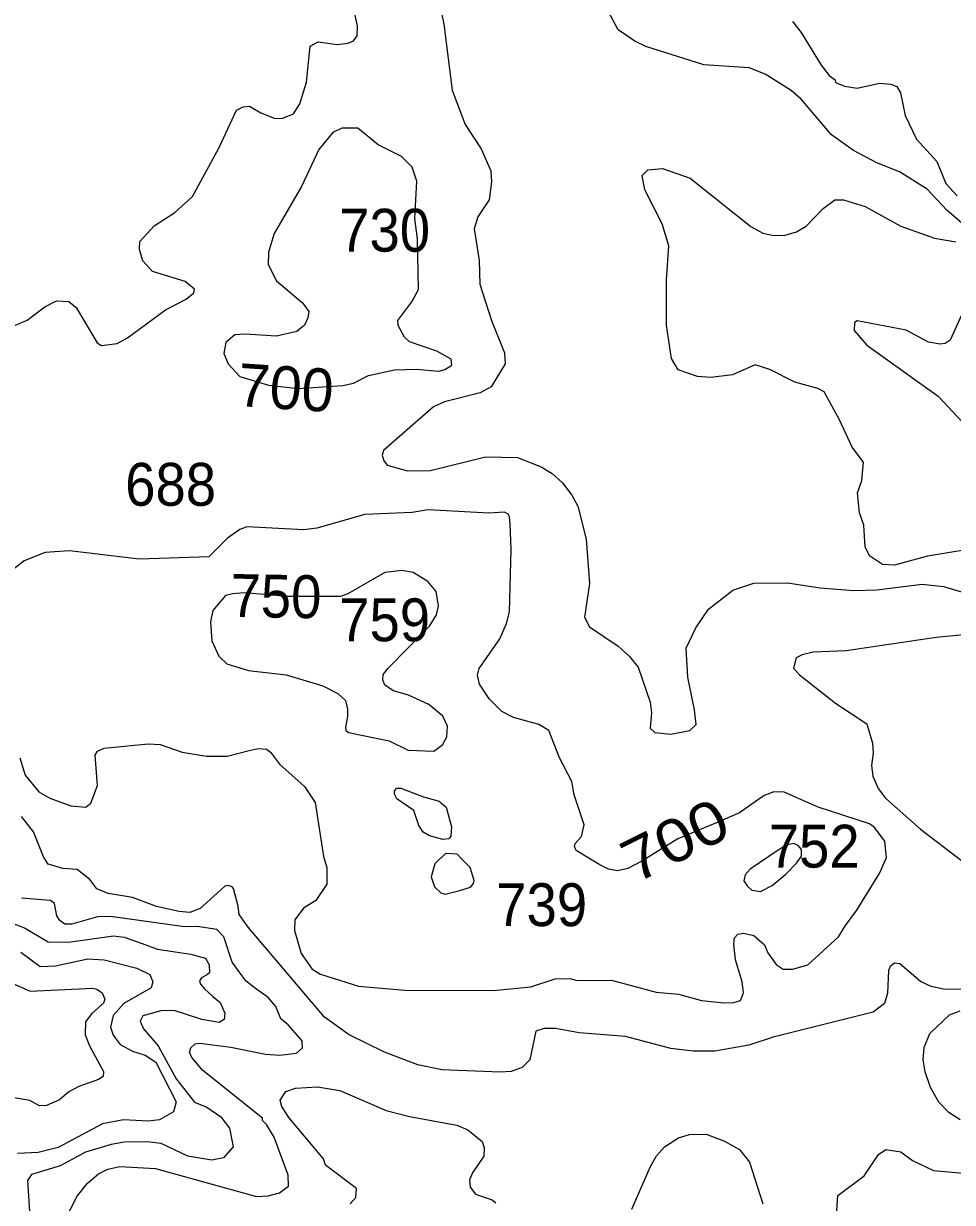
# Model space of a CAD drawing. Extents: x 499.9 to 555.3, y 9281.5 to 9336.8.
# Drawn here: x 539.258 to 542.724, y 9289.724 to 9294.123 of the extents above; entities that cross this region are included whole.
import ezdxf
from ezdxf.enums import TextEntityAlignment as Align

# ---------------------------------------------------------------- set-up
doc = ezdxf.new("R2010")
doc.units = 0
doc.header["$LTSCALE"] = 0.064
doc.layers.add('1', color=7, linetype='Continuous', lineweight=25)
doc.layers.add('2', color=7, linetype='Continuous', lineweight=13)
doc.layers.add('21', color=7, linetype='Continuous')
doc.layers.add('61', color=7, linetype='Continuous')

msp = doc.modelspace()

# ---------------------------------------------------------------- linework, layer by layer
at = {"layer": '1'}
for points in [[(540.7705, 9291.5822), (540.6946, 9291.6164), (540.6378, 9291.6333), (540.6061, 9291.6538), (540.5983, 9291.6738), (540.5994, 9291.6937), (540.6187, 9291.7176), (540.7721, 9291.8745), (540.7993, 9291.9158), (540.8068, 9291.9494), (540.797, 9292.0035), (540.7666, 9292.0402), (540.7114, 9292.0737), (540.6709, 9292.0821), (540.6057, 9292.0739), (540.4679, 9291.9952), (540.4405, 9291.9852), (540.2427, 9291.9852), (540.0804, 9291.9982), (540.0384, 9291.9951), (540.0109, 9291.9889), (539.9637, 9291.9326), (539.9557, 9291.8905), (539.9604, 9291.8198), (539.9859, 9291.7626), (540.0162, 9291.7335), (540.0972, 9291.7084), (540.2372, 9291.6924), (540.374, 9291.6509), (540.4299, 9291.6229), (540.4596, 9291.5966), (540.467, 9291.5645), (540.4662, 9291.5365), (540.4588, 9291.4967), (540.4601, 9291.4865), (540.4707, 9291.4775), (540.6223, 9291.4456), (540.6933, 9291.4108), (540.7894, 9291.4078), (540.8213, 9291.4308), (540.8373, 9291.4616), (540.8399, 9291.5013), (540.8218, 9291.5385)], [(540.7729, 9291.0915), (540.7486, 9291.1058), (540.7331, 9291.1306), (540.7143, 9291.1862), (540.6503, 9291.2295), (540.6422, 9291.2469), (540.6418, 9291.2599), (540.6509, 9291.2692), (540.6653, 9291.2698), (540.7496, 9291.2375), (540.8093, 9291.2213), (540.8354, 9291.1985), (540.8547, 9291.1254), (540.8524, 9291.0899), (540.8447, 9291.0805), (540.8219, 9291.0779)], [(540.8856, 9290.8875), (540.9256, 9290.8996), (540.9373, 9290.9132), (540.9388, 9290.9253), (540.9243, 9290.9731), (540.8973, 9291.0011), (540.8759, 9291.0233), (540.8321, 9291.0251), (540.7921, 9290.987), (540.7787, 9290.938), (540.7915, 9290.9014), (540.8151, 9290.8795), (540.831, 9290.8741)], [(542.0081, 9290.8843), (542.0512, 9290.9066), (542.1023, 9290.9482), (542.1423, 9290.9897), (542.1614, 9291.0152), (542.1614, 9291.0408), (542.1486, 9291.0551), (542.1311, 9291.0631), (542.1055, 9291.0567), (542.0736, 9291.0376), (541.9698, 9290.9673), (541.9507, 9290.9466), (541.9459, 9290.9242), (541.9586, 9290.905), (541.9762, 9290.8891)]]:
    msp.add_lwpolyline(points, close=True, dxfattribs=at)
msp.add_lwpolyline([(539.2472, 9290.6578), (539.3191, 9290.6045), (539.3769, 9290.6069), (539.4979, 9290.6323), (539.5584, 9290.6292), (539.6801, 9290.5974), (539.7294, 9290.574), (539.7403, 9290.5469), (539.734, 9290.525), (539.6324, 9290.4657), (539.5917, 9290.4207), (539.5817, 9290.3779), (539.5915, 9290.348), (539.6177, 9290.313), (539.6637, 9290.2878), (539.7117, 9290.2726), (539.7509, 9290.2472), (539.827, 9290.099), (539.8167, 9290.0613), (539.7655, 9290.032), (539.7228, 9290.0263), (539.6306, 9290.0321), (539.5517, 9290.0172), (539.3873, 9289.929), (539.3117, 9289.9101), (539.2346, 9289.9065)], dxfattribs=at)
at = {"layer": '2'}
for points in [[(541.5391, 9294.0569), (541.4767, 9294.0996), (541.4309, 9294.1849), (541.4, 9294.3095), (541.3578, 9294.3553), (541.2777, 9294.4036)], [(539.2097, 9292.9899), (539.2704, 9293.0156), (539.337, 9293.0663), (539.3804, 9293.0879), (539.4264, 9293.085), (539.4538, 9293.0627), (539.5323, 9292.9308), (539.5481, 9292.9213), (539.6069, 9292.9292), (539.6458, 9292.9502), (539.7874, 9293.0551), (539.8647, 9293.0947), (539.8936, 9293.1174), (539.8958, 9293.1316), (539.8609, 9293.16), (539.7394, 9293.1977), (539.7028, 9293.2374), (539.6899, 9293.2801), (539.6909, 9293.3097), (539.7453, 9293.3685), (539.8218, 9293.4177), (539.888, 9293.4776), (539.9877, 9293.6603), (540.0529, 9293.7994), (540.0774, 9293.8119), (540.1003, 9293.8151), (540.1425, 9293.7898), (540.1965, 9293.7679), (540.2252, 9293.7698), (540.2656, 9293.7856), (540.2887, 9293.8236), (540.3135, 9293.9047), (540.3275, 9294.0388), (540.3566, 9294.054), (540.4282, 9294.0448), (540.4687, 9294.0495), (540.489, 9294.0581), (540.5028, 9294.0774), (540.5044, 9294.1146), (540.4825, 9294.2084)], [(540.8082, 9294.2047), (540.826, 9294.1211), (540.8577, 9293.8746), (540.9053, 9293.7463), (540.9654, 9293.6548), (541.001, 9293.5736), (541.0042, 9293.5322), (540.9947, 9293.4646), (540.9536, 9293.4017), (540.9392, 9293.3573), (540.9575, 9293.2385), (540.9599, 9293.1504), (541.0034, 9293.0149), (541.0529, 9292.8941), (541.0551, 9292.8529), (541.0028, 9292.7666), (540.9622, 9292.7443), (540.8285, 9292.7107), (540.7873, 9292.693), (540.6011, 9292.529), (540.5955, 9292.5121), (540.6022, 9292.491), (540.6151, 9292.4753), (540.69, 9292.4532), (540.7758, 9292.455), (540.982, 9292.5057), (541.1007, 9292.5032), (541.1889, 9292.469), (541.2303, 9292.4435), (541.2684, 9292.4087), (541.3039, 9292.3633), (541.326, 9292.322)], [(542.1269, 9294.1301), (542.1598, 9294.0893), (542.2341, 9293.9681), (542.2644, 9293.9292), (542.2863, 9293.913), (542.2881, 9293.9029), (542.3213, 9293.8887), (542.3691, 9293.8811), (542.4526, 9293.8998), (542.494, 9293.8966), (542.5166, 9293.888), (542.5308, 9293.8641), (542.5485, 9293.7798), (542.5901, 9293.6909), (542.6658, 9293.6085), (542.6999, 9293.5254), (542.7418, 9293.4802)], [(542.7773, 9293.3635), (542.7035, 9293.4262), (542.6299, 9293.5045), (542.5265, 9293.57), (542.4416, 9293.6031), (542.3556, 9293.6494), (542.2734, 9293.707), (542.1598, 9293.841), (542.123, 9293.8724), (542.0249, 9293.9344), (541.9656, 9293.957), (541.7969, 9293.9693), (541.5798, 9294.0371), (541.5391, 9294.0569)], [(542.8442, 9292.1698), (542.6309, 9292.1348), (542.5075, 9292.1017), (542.4639, 9292.104), (542.415, 9292.1361), (542.3988, 9292.17), (542.3939, 9292.2508), (542.3773, 9292.2973), (542.3701, 9292.3713), (542.3858, 9292.4182), (542.3919, 9292.4865), (542.3506, 9292.5415), (542.3034, 9292.6434), (542.245, 9292.7479), (542.2216, 9292.7609), (542.1358, 9292.7849), (542.0427, 9292.8315), (541.9887, 9292.849), (541.9034, 9292.8125), (541.8232, 9292.8018), (541.7723, 9292.8053), (541.7001, 9292.8306), (541.6761, 9292.8734), (541.6569, 9292.9975), (541.6569, 9293.1662), (541.6664, 9293.2928), (541.6412, 9293.3756), (541.5768, 9293.5022), (541.5664, 9293.5554), (541.5875, 9293.577), (541.6417, 9293.5814), (541.7459, 9293.5464), (541.9721, 9293.3657), (542.0173, 9293.3411), (542.0572, 9293.332), (542.1001, 9293.3336), (542.1423, 9293.3454), (542.1779, 9293.3673), (542.2416, 9293.4324), (542.2856, 9293.4654), (542.3176, 9293.465), (542.3985, 9293.4396), (542.5322, 9293.3667), (542.6571, 9293.322), (542.7373, 9293.3081)], [(542.7564, 9293.0318), (542.7163, 9292.9417), (542.6977, 9292.9292), (542.6786, 9292.9259), (542.6356, 9292.9333), (542.5513, 9292.9782), (542.3686, 9293.0132), (542.359, 9293.0069), (542.3578, 9292.9778), (542.4053, 9292.9223), (542.6709, 9292.7325), (542.814, 9292.579)], [(542.3255, 9290.7567), (542.3678, 9290.8146), (542.4531, 9290.9536), (542.4783, 9291.0107), (542.4715, 9291.0713), (542.4331, 9291.1228), (542.4143, 9291.1368), (542.2235, 9291.1991), (542.0968, 9291.2544), (542.058, 9291.2561), (542.0214, 9291.2426), (541.9296, 9291.1772), (541.8463, 9291.1413), (541.6989, 9291.0802), (541.5649, 9290.9966), (541.5125, 9290.9696), (541.4737, 9290.9606), (541.4404, 9290.9674), (541.4087, 9290.9831), (541.3205, 9291.0363), (541.3143, 9291.0519), (541.3161, 9291.0633), (541.3399, 9291.0894), (541.3493, 9291.1327), (541.3121, 9291.245), (541.3034, 9291.2945), (541.2577, 9291.383), (541.2178, 9291.4843), (541.1809, 9291.5076), (541.0857, 9291.5327), (541.0426, 9291.5557), (540.9948, 9291.6033), (540.9593, 9291.6573), (540.9521, 9291.6915), (540.9583, 9291.7162), (541.0348, 9291.8269), (541.0602, 9291.8842), (541.0709, 9291.9272), (541.0775, 9292.1611), (541.0743, 9292.255), (541.0713, 9292.282), (541.0668, 9292.2921), (541.0528, 9292.299), (540.9941, 9292.2962), (540.7675, 9292.3084), (540.708, 9292.2981), (540.5318, 9292.291), (540.3526, 9292.2402), (540.304, 9292.2336), (540.0914, 9292.2445), (540.0647, 9292.2346), (540.0182, 9292.2022), (539.9494, 9292.1331), (539.6888, 9292.1243), (539.4295, 9292.1557), (539.3388, 9292.1489), (539.2599, 9292.1173), (539.2197, 9292.0865)], [(541.326, 9292.322), (541.3575, 9292.1985), (541.3703, 9292.033), (541.3517, 9291.9082), (541.3695, 9291.8719), (541.477, 9291.799)], [(541.477, 9291.799), (541.5184, 9291.7624), (541.5517, 9291.7209), (541.5963, 9291.5905), (541.601, 9291.55), (541.5964, 9291.4932), (541.6142, 9291.4773), (541.6721, 9291.4712), (541.7439, 9291.4845), (541.7673, 9291.5065), (541.7619, 9291.5619), (541.7367, 9291.6842), (541.7304, 9291.7917), (541.7661, 9291.8676), (541.814, 9291.9369), (541.9052, 9292.0081), (541.983, 9292.0341), (542.1089, 9292.0361), (542.2312, 9292.0173), (542.3564, 9292.0076), (542.4424, 9292.0091), (542.6119, 9292.0313), (542.6907, 9292.0219), (542.7709, 9291.9985)], [(542.8785, 9291.8531), (542.6641, 9291.8322), (542.3278, 9291.7815), (542.2051, 9291.7767), (542.1638, 9291.7674), (542.1409, 9291.7557), (542.1312, 9291.7176), (542.1535, 9291.6925), (542.2878, 9291.5869), (542.405, 9291.5101), (542.4258, 9291.4376), (542.4286, 9291.3995), (542.4226, 9291.3543), (542.4271, 9291.3144), (542.4468, 9291.2684), (542.4743, 9291.2321), (542.6053, 9291.1167), (542.7576, 9290.999)], [(539.244, 9291.3822), (539.263, 9291.3174), (539.3151, 9291.2554), (539.3556, 9291.2317), (539.4345, 9291.2032), (539.49, 9291.1992), (539.5086, 9291.214), (539.5336, 9291.2794), (539.5244, 9291.3923), (539.5341, 9291.4071), (539.5578, 9291.4188), (539.7223, 9291.4345), (539.7669, 9291.4327), (539.8496, 9291.4043), (539.9403, 9291.3893), (540.0175, 9291.3885), (540.0996, 9291.4105), (540.133, 9291.4169), (540.1638, 9291.4151), (540.179, 9291.404), (540.2124, 9291.3592), (540.3066, 9291.2759), (540.3453, 9291.2164), (540.3773, 9291.0144), (540.3898, 9290.973), (540.3898, 9290.9116), (540.3482, 9290.8504), (540.302, 9290.8212)], [(542.8385, 9290.5175), (542.6916, 9290.5193), (542.6444, 9290.5288), (542.6055, 9290.5482), (542.528, 9290.6143), (542.5082, 9290.6163), (542.4923, 9290.6039), (542.4861, 9290.5886), (542.4826, 9290.5051), (542.4706, 9290.4655), (542.4286, 9290.4336), (542.0555, 9290.3397), (541.9649, 9290.3108), (541.8376, 9290.2886), (541.7563, 9290.2886), (541.6729, 9290.2983), (541.5041, 9290.3427), (541.3316, 9290.3564), (541.2423, 9290.373), (541.2004, 9290.3729), (541.1698, 9290.3627), (541.1475, 9290.2559), (541.1188, 9290.2275), (541.0775, 9290.2124), (541.0369, 9290.2091), (540.819, 9290.2188), (540.7289, 9290.2367), (540.6048, 9290.2846), (540.4734, 9290.3488), (540.3805, 9290.4144), (540.0955, 9290.7504), (540.0624, 9290.798), (540.0589, 9290.829), (540.0405, 9290.8945), (540.0357, 9290.9013), (540.0215, 9290.9064), (540.0083, 9290.904), (539.993, 9290.8887), (539.9173, 9290.8204), (539.8776, 9290.8061), (539.8388, 9290.8088), (539.7541, 9290.828), (539.6642, 9290.8615), (539.5734, 9290.8766), (539.5307, 9290.8937), (539.5044, 9290.9289), (539.4578, 9290.9662), (539.4041, 9290.9698), (539.3492, 9290.9861), (539.3316, 9291.0129), (539.2949, 9291.1066), (539.2503, 9291.1639)], [(539.4096, 9289.652), (539.4574, 9289.7475), (539.4956, 9289.7952), (539.5369, 9289.8301), (539.572, 9289.8477), (539.6173, 9289.8573), (539.7498, 9289.8498), (540.1266, 9289.746), (540.1711, 9289.7478), (540.2131, 9289.7597), (540.2458, 9289.7838), (540.2446, 9289.8257), (540.1926, 9289.9671), (540.1644, 9290.0141), (540.1488, 9290.0288), (540.1488, 9290.0376), (539.9268, 9290.2156), (539.8857, 9290.2648), (539.8773, 9290.2838), (539.8819, 9290.3006), (539.8983, 9290.3155), (539.9155, 9290.3175), (540.0311, 9290.3028), (540.1606, 9290.2765), (540.2146, 9290.2731), (540.2757, 9290.2811), (540.2988, 9290.3001), (540.2974, 9290.3267), (540.2447, 9290.3864), (540.2182, 9290.4081), (540.1987, 9290.4546), (540.1708, 9290.4885), (540.1237, 9290.5216), (540.0887, 9290.5493), (540.0623, 9290.5839), (540.0367, 9290.6201), (540.0046, 9290.7151), (539.9786, 9290.7423), (539.9049, 9290.7531), (539.8577, 9290.7518), (539.5823, 9290.79), (539.533, 9290.7898), (539.4383, 9290.7615), (539.4119, 9290.7615), (539.3926, 9290.7755), (539.3812, 9290.7933), (539.3736, 9290.8394), (539.3583, 9290.8503), (539.3411, 9290.8519), (539.2498, 9290.8589)], [(540.302, 9290.8212), (540.2695, 9290.7785), (540.2691, 9290.7383), (540.2942, 9290.6523), (540.3344, 9290.5944), (540.3655, 9290.5755)], [(539.1748, 9290.7802), (539.2607, 9290.7482), (539.3493, 9290.6959), (539.4248, 9290.6945), (539.5928, 9290.7181), (539.6331, 9290.7134)], [(539.6331, 9290.7134), (539.7004, 9290.6893), (539.7573, 9290.6689), (539.8815, 9290.6498), (539.9367, 9290.6346), (539.9507, 9290.6107)], [(540.3655, 9290.5755), (540.5077, 9290.5306), (540.6804, 9290.5162), (541.0115, 9290.5146), (541.1505, 9290.5283), (541.2417, 9290.5577), (541.2966, 9290.5592), (541.3234, 9290.5513), (541.4513, 9290.5529), (541.618, 9290.5084), (541.7022, 9290.5002), (541.7876, 9290.4775), (541.8726, 9290.4685), (541.9086, 9290.4693), (541.9339, 9290.4771), (541.9447, 9290.5052), (541.9399, 9290.5472), (541.9149, 9290.6285), (541.9086, 9290.6871), (541.9114, 9290.7113), (541.9231, 9290.7242), (541.9445, 9290.7283), (541.9837, 9290.7193), (542.0228, 9290.6848), (542.0354, 9290.6554), (542.0666, 9290.6114), (542.0922, 9290.5944), (542.1273, 9290.5943), (542.1846, 9290.61), (542.2992, 9290.7148), (542.3255, 9290.7567)], [(539.9507, 9290.6107), (539.9509, 9290.5809), (539.9441, 9290.5741), (539.9221, 9290.5619), (539.9148, 9290.5508), (539.9174, 9290.5376), (539.9329, 9290.5208), (539.9635, 9290.4918), (539.9918, 9290.4698), (540.0092, 9290.4294), (540.006, 9290.4067), (539.9876, 9290.3953), (539.9228, 9290.4063), (539.8202, 9290.4397), (539.7693, 9290.4381), (539.7027, 9290.4204), (539.6933, 9290.4), (539.7047, 9290.3708), (539.7601, 9290.3075), (539.8275, 9290.1851), (539.8955, 9290.0979), (539.941, 9290.0785), (539.9936, 9290.0431), (540.0265, 9290.0011), (540.0397, 9289.9312), (540.0043, 9289.8903), (539.9602, 9289.8814), (539.8712, 9289.8957), (539.7716, 9289.9433), (539.7181, 9289.95), (539.6332, 9289.9481), (539.5846, 9289.9401), (539.4884, 9289.9111), (539.3945, 9289.8603), (539.2868, 9289.8275), (539.2717, 9289.8054), (539.2806, 9289.6687)], [(539.2082, 9290.5447), (539.2823, 9290.5116), (539.516, 9290.5227), (539.5308, 9290.5189), (539.5513, 9290.5058), (539.5606, 9290.4826), (539.5556, 9290.4675), (539.5128, 9290.4288), (539.4893, 9290.3978), (539.4879, 9290.3484), (539.5035, 9290.3078), (539.5558, 9290.2122)], [(542.7535, 9290.0318), (542.7109, 9290.059), (542.6735, 9290.0983), (542.6424, 9290.1527), (542.622, 9290.2103), (542.6151, 9290.2561), (542.6183, 9290.3014), (542.6398, 9290.3543), (542.7137, 9290.4238), (542.7526, 9290.4381)], [(539.5558, 9290.2122), (539.5547, 9290.194), (539.5369, 9290.1821), (539.4638, 9290.1565), (539.4263, 9290.1362), (539.3913, 9290.107)], [(540.4762, 9289.7184), (540.4981, 9289.7418), (540.5002, 9289.7757), (540.384, 9289.8626), (540.377, 9289.8857), (540.2479, 9290.0411), (540.2214, 9290.0818), (540.2153, 9290.1049), (540.236, 9290.1372), (540.273, 9290.1503), (540.3549, 9290.1549), (540.4377, 9290.1414), (540.6114, 9290.0669), (540.698, 9290.0437), (540.8745, 9290.0114), (540.9152, 9289.9941), (540.969, 9289.9511), (540.9764, 9289.9267), (540.9755, 9289.8963), (540.9325, 9289.834), (540.9217, 9289.8073), (540.9246, 9289.7809), (540.944, 9289.7541), (541.0067, 9289.7334), (541.0197, 9289.7224)], [(539.3913, 9290.107), (539.3436, 9290.085), (539.3174, 9290.0837), (539.2814, 9290.1041), (539.2145, 9290.1151), (539.0587, 9290.0639), (539.004, 9290.0306), (538.9716, 9289.9943), (538.9494, 9289.9505), (538.9179, 9289.8247), (538.9034, 9289.6449)], [(541.5282, 9289.6989), (541.5965, 9289.8557), (541.6203, 9289.8971), (541.6493, 9289.9307), (541.7016, 9289.9649), (541.7428, 9289.9766), (541.8056, 9289.978), (541.874, 9289.9524), (541.9295, 9289.9215), (541.9666, 9289.8735), (542.0165, 9289.7189)], [(542.2679, 9289.4348), (542.3151, 9289.4781), (542.3253, 9289.5128), (542.3189, 9289.6011), (542.2931, 9289.6931), (542.2968, 9289.7499), (542.3944, 9289.8232), (542.4483, 9289.902), (542.4756, 9289.9209), (542.5321, 9289.9128), (542.5753, 9289.8797), (542.6539, 9289.843), (542.8073, 9289.8288)]]:
    msp.add_lwpolyline(points, dxfattribs=at)
msp.add_lwpolyline([(540.707, 9293.084), (540.732, 9293.13), (540.7277, 9293.3198), (540.7179, 9293.3954), (540.7256, 9293.5347), (540.7085, 9293.5871), (540.6678, 9293.627), (540.5816, 9293.6704), (540.5048, 9293.7322), (540.4449, 9293.7328), (540.4118, 9293.7162), (540.3594, 9293.6525), (540.2952, 9293.5148), (540.1927, 9293.3397), (540.1723, 9293.2697), (540.1707, 9293.2231), (540.2012, 9293.1629), (540.2986, 9293.0807), (540.3218, 9293.0481), (540.3186, 9293.0246), (540.3055, 9292.9978), (540.2769, 9292.9732), (540.2015, 9292.9562), (540.0852, 9292.964), (540.0464, 9292.9607), (540.013, 9292.9321), (540.0053, 9292.8917), (540.0211, 9292.853), (540.0653, 9292.8054), (540.1713, 9292.7735), (540.2824, 9292.7609), (540.4496, 9292.7716), (540.4892, 9292.7812), (540.5455, 9292.8091), (540.6422, 9292.8304), (540.7242, 9292.8335), (540.807, 9292.8258), (540.8299, 9292.8313), (540.8559, 9292.8481), (540.8534, 9292.8709), (540.7999, 9292.9006), (540.6978, 9292.9352), (540.6793, 9292.9521), (540.6551, 9292.9958), (540.6548, 9293.0141)], close=True, dxfattribs=at)

# ---------------------------------------------------------------- texts
at = {"layer": '21', "width": 0.95}
for s, p in [('730', (540.4356, 9293.2716)), ('688', (539.6369, 9292.3234)), ('759', (540.4356, 9291.8177)), ('752', (542.0388, 9290.973)), ('739', (541.0218, 9290.7547))]:
    msp.add_text(s, height=0.16, dxfattribs=at).set_placement(p)
at = {"layer": '61'}
msp.add_text('700', height=0.16, rotation=356.26, dxfattribs=at).set_placement((540.2312, 9292.6841), align=Align.CENTER)
for s, rotation, width, p in [('750', 358.995, 0.95, (540.1984, 9291.906)), ('700', 26.565, 1.15, (541.7245, 9291.0036))]:
    msp.add_text(s, height=0.16, rotation=rotation, dxfattribs=dict(at, width=width)).set_placement(p, align=Align.CENTER)

doc.saveas('drawing.dxf')
